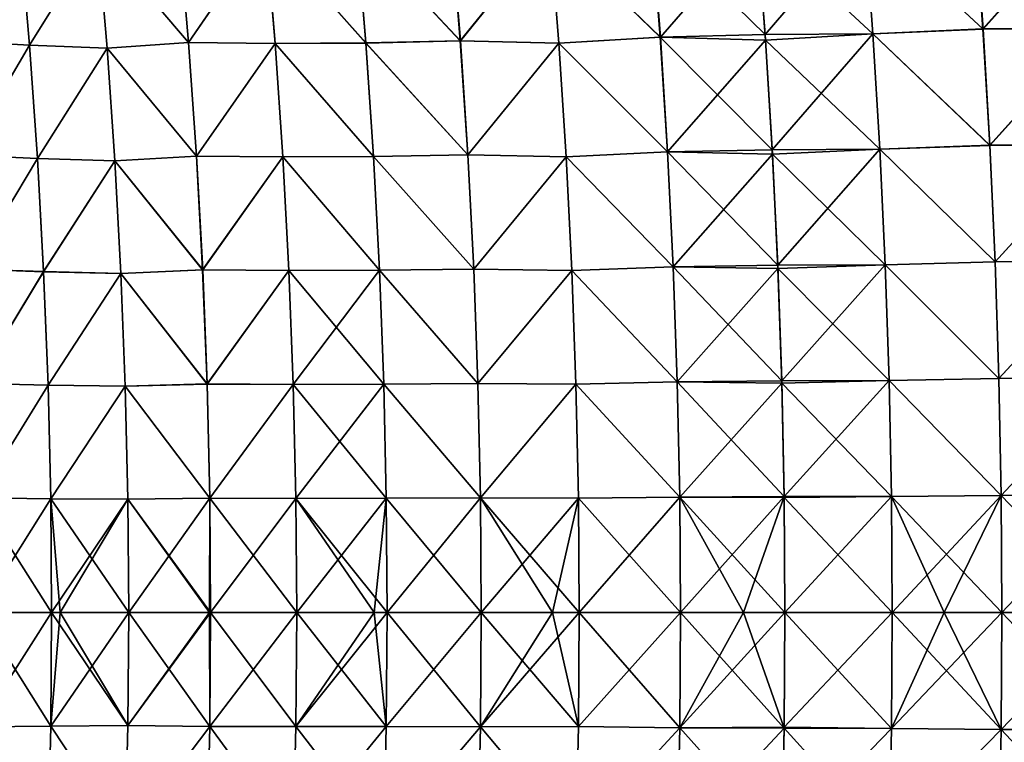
# Model space of a CAD drawing. Header units: metres. Extents: x -24 to 72, y -247 to 22.
# Tile 460 of 573: x 23.75 to 26.36, y -0.34 to 1.57. Entities that reach past the tile are written whole.
import ezdxf

# ---------------------------------------------------------------- set-up
doc = ezdxf.new("R2010")
doc.units = ezdxf.units.M
doc.layers.add('solid_509589_MEDIA_SW0001', color=7, linetype='CONTINUOUS')

msp = doc.modelspace()

# ---------------------------------------------------------------- linework, layer by layer
at = {"layer": 'solid_509589_MEDIA_SW0001'}
for points in [[(25.992126, 1.836293, 105.942734), (26.306274, 1.544937, 105.842987), (26.284081, 1.852245, 105.819725)], [(26.284437, 1.851657, 63.180195), (26.306536, 1.544459, 63.15696), (25.992405, 1.836382, 63.057228)], [(26.284081, 1.852245, 105.819725), (26.306274, 1.544937, 105.842987), (26.583117, 1.855219, 105.713364)], [(26.583519, 1.854283, 63.28653), (26.306536, 1.544459, 63.15696), (26.284437, 1.851657, 63.180195)], [(26.306274, 1.544937, 105.842987), (26.604555, 1.547401, 105.73716), (26.583117, 1.855219, 105.713364)], [(26.583519, 1.854283, 63.28653), (26.604849, 1.546631, 63.262772), (26.306536, 1.544459, 63.15696)], [(25.159254, 1.806566, 106.400108), (25.451605, 1.522931, 106.253265), (25.427887, 1.825879, 106.232384)], [(25.428116, 1.826027, 62.767563), (25.451775, 1.523069, 62.746696), (25.15947, 1.806594, 62.599815)], [(25.427887, 1.825879, 106.232384), (25.729158, 1.530181, 106.101578), (25.705891, 1.834557, 106.079857)], [(25.427887, 1.825879, 106.232384), (25.451605, 1.522931, 106.253265), (25.729158, 1.530181, 106.101578)], [(25.707624, 1.816848, 62.91872), (25.451775, 1.523069, 62.746696), (25.428116, 1.826027, 62.767563)], [(25.705891, 1.834557, 106.079857), (25.729158, 1.530181, 106.101578), (25.992126, 1.836293, 105.942734)], [(25.992405, 1.836382, 63.057228), (26.014914, 1.531713, 63.034893), (25.707624, 1.816848, 62.91872)], [(25.729158, 1.530181, 106.101578), (26.014709, 1.531625, 105.96508), (25.992126, 1.836293, 105.942734)], [(25.992126, 1.836293, 105.942734), (26.014709, 1.531625, 105.96508), (26.306274, 1.544937, 105.842987)], [(26.306536, 1.544459, 63.15696), (26.014914, 1.531713, 63.034893), (25.992405, 1.836382, 63.057228)], [(23.755047, 1.800778, 61.326763), (23.588207, 1.512213, 61.061089), (23.561901, 1.813334, 61.075039)], [(23.588146, 1.512144, 107.938766), (23.780806, 1.501735, 107.687775), (23.754946, 1.800738, 107.673065)], [(23.755047, 1.800778, 61.326763), (23.780882, 1.501782, 61.312096), (23.588207, 1.512213, 61.061089)], [(23.754946, 1.800738, 107.673065), (23.780806, 1.501735, 107.687775), (23.960815, 1.79137, 107.431679)], [(23.96093, 1.79143, 61.568169), (23.780882, 1.501782, 61.312096), (23.755047, 1.800778, 61.326763)], [(23.960815, 1.79137, 107.431679), (24.20229, 1.508974, 107.216438), (24.176626, 1.809301, 107.199806)], [(24.176758, 1.809399, 61.800056), (24.202389, 1.50907, 61.783459), (23.96093, 1.79143, 61.568169)], [(24.176626, 1.809301, 107.199806), (24.20229, 1.508974, 107.216438), (24.406305, 1.806123, 106.980911)], [(24.406458, 1.80619, 62.018967), (24.202389, 1.50907, 61.783459), (24.176758, 1.809399, 61.800056)], [(24.20229, 1.508974, 107.216438), (24.431543, 1.506355, 106.998337), (24.406305, 1.806123, 106.980911)], [(24.406458, 1.80619, 62.018967), (24.431656, 1.506426, 62.001575), (24.202389, 1.50907, 61.783459)], [(24.406305, 1.806123, 106.980911), (24.671682, 1.507626, 106.792366), (24.646812, 1.807609, 106.774094)], [(24.406305, 1.806123, 106.980911), (24.431543, 1.506355, 106.998337), (24.671682, 1.507626, 106.792366)], [(24.646986, 1.807651, 62.225803), (24.67181, 1.507675, 62.207558), (24.406458, 1.80619, 62.018967)], [(24.67181, 1.507675, 62.207558), (24.431656, 1.506426, 62.001575), (24.406458, 1.80619, 62.018967)], [(24.646812, 1.807609, 106.774094), (24.922035, 1.513035, 106.599052), (24.897469, 1.814059, 106.579865)], [(24.646812, 1.807609, 106.774094), (24.671682, 1.507626, 106.792366), (24.922035, 1.513035, 106.599052)], [(24.897667, 1.814071, 62.42004), (24.922182, 1.51306, 62.400879), (24.646986, 1.807651, 62.225803)], [(24.922182, 1.51306, 62.400879), (24.67181, 1.507675, 62.207558), (24.646986, 1.807651, 62.225803)], [(24.897469, 1.814059, 106.579865), (24.922035, 1.513035, 106.599052), (25.159254, 1.806566, 106.400108)], [(25.15947, 1.806594, 62.599815), (24.922182, 1.51306, 62.400879), (24.897667, 1.814071, 62.42004)], [(24.922035, 1.513035, 106.599052), (25.183071, 1.506792, 106.419868), (25.159254, 1.806566, 106.400108)], [(25.15947, 1.806594, 62.599815), (25.183229, 1.506829, 62.580078), (24.922182, 1.51306, 62.400879)], [(25.159254, 1.806566, 106.400108), (25.183071, 1.506792, 106.419868), (25.451605, 1.522931, 106.253265)], [(25.451775, 1.523069, 62.746696), (25.183229, 1.506829, 62.580078), (25.15947, 1.806594, 62.599815)], [(25.707624, 1.816848, 62.91872), (25.73037, 1.515402, 62.89743), (25.451775, 1.523069, 62.746696)], [(26.014914, 1.531713, 63.034893), (25.73037, 1.515402, 62.89743), (25.707624, 1.816848, 62.91872)], [(23.780806, 1.501735, 107.687775), (23.986225, 1.49396, 107.447121), (23.960815, 1.79137, 107.431679)], [(23.96093, 1.79143, 61.568169), (23.986311, 1.494024, 61.552769), (23.780882, 1.501782, 61.312096)], [(23.960815, 1.79137, 107.431679), (23.986225, 1.49396, 107.447121), (24.20229, 1.508974, 107.216438)], [(24.202389, 1.50907, 61.783459), (23.986311, 1.494024, 61.552769), (23.96093, 1.79143, 61.568169)], [(26.014709, 1.531625, 105.96508), (26.324362, 1.236936, 105.862053), (26.306274, 1.544937, 105.842987)], [(26.306536, 1.544459, 63.15696), (26.324537, 1.236563, 63.137913), (26.014914, 1.531713, 63.034893)], [(26.306274, 1.544937, 105.842987), (26.324362, 1.236936, 105.862053), (26.604555, 1.547401, 105.73716)], [(26.604849, 1.546631, 63.262772), (26.324537, 1.236563, 63.137913), (26.306536, 1.544459, 63.15696)], [(26.324362, 1.236936, 105.862053), (26.622019, 1.238894, 105.75666), (26.604555, 1.547401, 105.73716)], [(26.604849, 1.546631, 63.262772), (26.622215, 1.238287, 63.243294), (26.324537, 1.236563, 63.137913)], [(24.671682, 1.507626, 106.792366), (24.942097, 1.211371, 106.614769), (24.922035, 1.513035, 106.599052)], [(24.922182, 1.51306, 62.400879), (24.942196, 1.211401, 62.385181), (24.67181, 1.507675, 62.207558)], [(24.922035, 1.513035, 106.599052), (24.942097, 1.211371, 106.614769), (25.183071, 1.506792, 106.419868)], [(25.183229, 1.506829, 62.580078), (24.942196, 1.211401, 62.385181), (24.922182, 1.51306, 62.400879)], [(25.183071, 1.506792, 106.419868), (25.470959, 1.219315, 106.270378), (25.451605, 1.522931, 106.253265)], [(25.451775, 1.523069, 62.746696), (25.471075, 1.219437, 62.729599), (25.183229, 1.506829, 62.580078)], [(25.451605, 1.522931, 106.253265), (25.748137, 1.225126, 106.119377), (25.729158, 1.530181, 106.101578)], [(25.451605, 1.522931, 106.253265), (25.470959, 1.219315, 106.270378), (25.748137, 1.225126, 106.119377)], [(25.73037, 1.515402, 62.89743), (25.471075, 1.219437, 62.729599), (25.451775, 1.523069, 62.746696)], [(25.73037, 1.515402, 62.89743), (25.748919, 1.213289, 62.879986), (25.471075, 1.219437, 62.729599)], [(25.729158, 1.530181, 106.101578), (25.748137, 1.225126, 106.119377), (26.014709, 1.531625, 105.96508)], [(26.014914, 1.531713, 63.034893), (26.03326, 1.226357, 63.016586), (25.73037, 1.515402, 62.89743)], [(26.03326, 1.226357, 63.016586), (25.748919, 1.213289, 62.879986), (25.73037, 1.515402, 62.89743)], [(25.748137, 1.225126, 106.119377), (26.033119, 1.226277, 105.983398), (26.014709, 1.531625, 105.96508)], [(26.014709, 1.531625, 105.96508), (26.033119, 1.226277, 105.983398), (26.324362, 1.236936, 105.862053)], [(26.324537, 1.236563, 63.137913), (26.03326, 1.226357, 63.016586), (26.014914, 1.531713, 63.034893)], [(23.588146, 1.512144, 107.938766), (23.60968, 1.210502, 107.950211), (23.780806, 1.501735, 107.687775)], [(23.780882, 1.501782, 61.312096), (23.609722, 1.210567, 61.04969), (23.588207, 1.512213, 61.061089)], [(23.60968, 1.210502, 107.950211), (23.801952, 1.202197, 107.699806), (23.780806, 1.501735, 107.687775)], [(23.780882, 1.501782, 61.312096), (23.802004, 1.202245, 61.30011), (23.609722, 1.210567, 61.04969)], [(23.780806, 1.501735, 107.687775), (23.801952, 1.202197, 107.699806), (23.986225, 1.49396, 107.447121)], [(23.986311, 1.494024, 61.552769), (23.802004, 1.202245, 61.30011), (23.780882, 1.501782, 61.312096)], [(23.801952, 1.202197, 107.699806), (24.007, 1.195998, 107.459747), (23.986225, 1.49396, 107.447121)], [(23.986311, 1.494024, 61.552769), (24.007057, 1.19606, 61.540176), (23.802004, 1.202245, 61.30011)], [(23.986225, 1.49396, 107.447121), (24.223267, 1.208059, 107.230057), (24.20229, 1.508974, 107.216438)], [(23.986225, 1.49396, 107.447121), (24.007, 1.195998, 107.459747), (24.223267, 1.208059, 107.230057)], [(24.202389, 1.50907, 61.783459), (24.223333, 1.208147, 61.769878), (23.986311, 1.494024, 61.552769)], [(24.223333, 1.208147, 61.769878), (24.007057, 1.19606, 61.540176), (23.986311, 1.494024, 61.552769)], [(24.20229, 1.508974, 107.216438), (24.223267, 1.208059, 107.230057), (24.431543, 1.506355, 106.998337)], [(24.431656, 1.506426, 62.001575), (24.223333, 1.208147, 61.769878), (24.202389, 1.50907, 61.783459)], [(24.223267, 1.208059, 107.230057), (24.452166, 1.205984, 107.012604), (24.431543, 1.506355, 106.998337)], [(24.431656, 1.506426, 62.001575), (24.452242, 1.206051, 61.987339), (24.223333, 1.208147, 61.769878)], [(24.431543, 1.506355, 106.998337), (24.691996, 1.207021, 106.807327), (24.671682, 1.507626, 106.792366)], [(24.431543, 1.506355, 106.998337), (24.452166, 1.205984, 107.012604), (24.691996, 1.207021, 106.807327)], [(24.67181, 1.507675, 62.207558), (24.692083, 1.207071, 62.192619), (24.431656, 1.506426, 62.001575)], [(24.692083, 1.207071, 62.192619), (24.452242, 1.206051, 61.987339), (24.431656, 1.506426, 62.001575)], [(24.671682, 1.507626, 106.792366), (24.691996, 1.207021, 106.807327), (24.942097, 1.211371, 106.614769)], [(24.942196, 1.211401, 62.385181), (24.692083, 1.207071, 62.192619), (24.67181, 1.507675, 62.207558)], [(24.942097, 1.211371, 106.614769), (25.202515, 1.206375, 106.436058), (25.183071, 1.506792, 106.419868)], [(25.183229, 1.506829, 62.580078), (25.202621, 1.206415, 62.563904), (24.942196, 1.211401, 62.385181)], [(25.183071, 1.506792, 106.419868), (25.202515, 1.206375, 106.436058), (25.470959, 1.219315, 106.270378)], [(25.471075, 1.219437, 62.729599), (25.202621, 1.206415, 62.563904), (25.183229, 1.506829, 62.580078)], [(25.748137, 1.225126, 106.119377), (25.762852, 0.919481, 106.133247), (26.033119, 1.226277, 105.983398)], [(26.03326, 1.226357, 63.016586), (26.04747, 0.920404, 63.002327), (25.748919, 1.213289, 62.879986)], [(25.762852, 0.919481, 106.133247), (26.047388, 0.920339, 105.997665), (26.033119, 1.226277, 105.983398)], [(26.033119, 1.226277, 105.983398), (26.338371, 0.928338, 105.876907), (26.324362, 1.236936, 105.862053)], [(26.033119, 1.226277, 105.983398), (26.047388, 0.920339, 105.997665), (26.338371, 0.928338, 105.876907)], [(26.324537, 1.236563, 63.137913), (26.338474, 0.928062, 63.123074), (26.03326, 1.226357, 63.016586)], [(26.338474, 0.928062, 63.123074), (26.04747, 0.920404, 63.002327), (26.03326, 1.226357, 63.016586)], [(26.324362, 1.236936, 105.862053), (26.338371, 0.928338, 105.876907), (26.622019, 1.238894, 105.75666)], [(26.622215, 1.238287, 63.243294), (26.338474, 0.928062, 63.123074), (26.324537, 1.236563, 63.137913)], [(26.338371, 0.928338, 105.876907), (26.635538, 0.929795, 105.771858), (26.622019, 1.238894, 105.75666)], [(26.622215, 1.238287, 63.243294), (26.635654, 0.929343, 63.228119), (26.338474, 0.928062, 63.123074)], [(23.60968, 1.210502, 107.950211), (23.626423, 0.908399, 107.959099), (23.801952, 1.202197, 107.699806)], [(23.802004, 1.202245, 61.30011), (23.626448, 0.908452, 61.040844), (23.609722, 1.210567, 61.04969)], [(23.626423, 0.908399, 107.959099), (23.81839, 0.902185, 107.709152), (23.801952, 1.202197, 107.699806)], [(23.802004, 1.202245, 61.30011), (23.81842, 0.902224, 61.290798), (23.626448, 0.908452, 61.040844)], [(23.801952, 1.202197, 107.699806), (23.81839, 0.902185, 107.709152), (24.007, 1.195998, 107.459747)], [(24.007057, 1.19606, 61.540176), (23.81842, 0.902224, 61.290798), (23.802004, 1.202245, 61.30011)], [(24.007, 1.195998, 107.459747), (24.239563, 0.906625, 107.240639), (24.223267, 1.208059, 107.230057)], [(24.223333, 1.208147, 61.769878), (24.239603, 0.906695, 61.759319), (24.007057, 1.19606, 61.540176)], [(24.223267, 1.208059, 107.230057), (24.239563, 0.906625, 107.240639), (24.452166, 1.205984, 107.012604)], [(24.452242, 1.206051, 61.987339), (24.239603, 0.906695, 61.759319), (24.223333, 1.208147, 61.769878)], [(24.239563, 0.906625, 107.240639), (24.468182, 0.90508, 107.023705), (24.452166, 1.205984, 107.012604)], [(24.452242, 1.206051, 61.987339), (24.468227, 0.905135, 61.976261), (24.239603, 0.906695, 61.759319)], [(24.452166, 1.205984, 107.012604), (24.707769, 0.90587, 106.818977), (24.691996, 1.207021, 106.807327)], [(24.452166, 1.205984, 107.012604), (24.468182, 0.90508, 107.023705), (24.707769, 0.90587, 106.818977)], [(24.692083, 1.207071, 62.192619), (24.707823, 0.905912, 62.180992), (24.452242, 1.206051, 61.987339)], [(24.707823, 0.905912, 62.180992), (24.468227, 0.905135, 61.976261), (24.452242, 1.206051, 61.987339)], [(24.691996, 1.207021, 106.807327), (24.957666, 0.909145, 106.627007), (24.942097, 1.211371, 106.614769)], [(24.691996, 1.207021, 106.807327), (24.707769, 0.90587, 106.818977), (24.957666, 0.909145, 106.627007)], [(24.942196, 1.211401, 62.385181), (24.957726, 0.909172, 62.372963), (24.692083, 1.207071, 62.192619)], [(24.957726, 0.909172, 62.372963), (24.707823, 0.905912, 62.180992), (24.692083, 1.207071, 62.192619)], [(24.942097, 1.211371, 106.614769), (24.957666, 0.909145, 106.627007), (25.202515, 1.206375, 106.436058)], [(25.202621, 1.206415, 62.563904), (24.957726, 0.909172, 62.372963), (24.942196, 1.211401, 62.385181)], [(24.957666, 0.909145, 106.627007), (25.2176, 0.905396, 106.448662), (25.202515, 1.206375, 106.436058)], [(25.202621, 1.206415, 62.563904), (25.217665, 0.90543, 62.551311), (24.957726, 0.909172, 62.372963)], [(25.202515, 1.206375, 106.436058), (25.48597, 0.915119, 106.283699), (25.470959, 1.219315, 106.270378)], [(25.202515, 1.206375, 106.436058), (25.2176, 0.905396, 106.448662), (25.48597, 0.915119, 106.283699)], [(25.471075, 1.219437, 62.729599), (25.48604, 0.915214, 62.716282), (25.202621, 1.206415, 62.563904)], [(25.48604, 0.915214, 62.716282), (25.217665, 0.90543, 62.551311), (25.202621, 1.206415, 62.563904)], [(25.470959, 1.219315, 106.270378), (25.762852, 0.919481, 106.133247), (25.748137, 1.225126, 106.119377)], [(25.470959, 1.219315, 106.270378), (25.48597, 0.915119, 106.283699), (25.762852, 0.919481, 106.133247)], [(25.748919, 1.213289, 62.879986), (25.48604, 0.915214, 62.716282), (25.471075, 1.219437, 62.729599)], [(25.748919, 1.213289, 62.879986), (25.763292, 0.910592, 62.866394), (25.48604, 0.915214, 62.716282)], [(26.04747, 0.920404, 63.002327), (25.763292, 0.910592, 62.866394), (25.748919, 1.213289, 62.879986)], [(23.81839, 0.902185, 107.709152), (24.023144, 0.897548, 107.469566), (24.007, 1.195998, 107.459747)], [(24.007057, 1.19606, 61.540176), (24.023178, 0.897598, 61.530388), (23.81842, 0.902224, 61.290798)], [(24.007, 1.195998, 107.459747), (24.023144, 0.897548, 107.469566), (24.239563, 0.906625, 107.240639)], [(24.239603, 0.906695, 61.759319), (24.023178, 0.897598, 61.530388), (24.007057, 1.19606, 61.540176)], [(25.2176, 0.905396, 106.448662), (25.496662, 0.610432, 106.293228), (25.48597, 0.915119, 106.283699)], [(25.48604, 0.915214, 62.716282), (25.496695, 0.61049, 62.706764), (25.217665, 0.90543, 62.551311)], [(25.48597, 0.915119, 106.283699), (25.773327, 0.613341, 106.143166), (25.762852, 0.919481, 106.133247)], [(25.48597, 0.915119, 106.283699), (25.496662, 0.610432, 106.293228), (25.773327, 0.613341, 106.143166)], [(25.763292, 0.910592, 62.866394), (25.496695, 0.61049, 62.706764), (25.48604, 0.915214, 62.716282)], [(25.762852, 0.919481, 106.133247), (25.773327, 0.613341, 106.143166), (26.047388, 0.920339, 105.997665)], [(26.04747, 0.920404, 63.002327), (26.057581, 0.613947, 62.992126), (25.763292, 0.910592, 62.866394)], [(25.773327, 0.613341, 106.143166), (26.057541, 0.613908, 106.007866), (26.047388, 0.920339, 105.997665)], [(26.047388, 0.920339, 105.997665), (26.348335, 0.619241, 105.887527), (26.338371, 0.928338, 105.876907)], [(26.047388, 0.920339, 105.997665), (26.057541, 0.613908, 106.007866), (26.348335, 0.619241, 105.887527)], [(26.338474, 0.928062, 63.123074), (26.348385, 0.619053, 63.112461), (26.04747, 0.920404, 63.002327)], [(26.348385, 0.619053, 63.112461), (26.057581, 0.613947, 62.992126), (26.04747, 0.920404, 63.002327)], [(26.338371, 0.928338, 105.876907), (26.348335, 0.619241, 105.887527), (26.635538, 0.929795, 105.771858)], [(26.635654, 0.929343, 63.228119), (26.348385, 0.619053, 63.112461), (26.338474, 0.928062, 63.123074)], [(26.348335, 0.619241, 105.887527), (26.645149, 0.620205, 105.782722), (26.635538, 0.929795, 105.771858)], [(26.635654, 0.929343, 63.228119), (26.645203, 0.6199, 63.217266), (26.348385, 0.619053, 63.112461)], [(23.626423, 0.908399, 107.959099), (23.638378, 0.605899, 107.965431), (23.81839, 0.902185, 107.709152)], [(23.81842, 0.902224, 61.290798), (23.63839, 0.605928, 61.034538), (23.626448, 0.908452, 61.040844)], [(23.638378, 0.605899, 107.965431), (23.830126, 0.601763, 107.71582), (23.81839, 0.902185, 107.709152)], [(23.81842, 0.902224, 61.290798), (23.830139, 0.601783, 61.284157), (23.63839, 0.605928, 61.034538)], [(23.81839, 0.902185, 107.709152), (23.830126, 0.601763, 107.71582), (24.023144, 0.897548, 107.469566)], [(24.023178, 0.897598, 61.530388), (23.830139, 0.601783, 61.284157), (23.81842, 0.902224, 61.290798)], [(23.830126, 0.601763, 107.71582), (24.034666, 0.598679, 107.476578), (24.023144, 0.897548, 107.469566)], [(24.023178, 0.897598, 61.530388), (24.034681, 0.598706, 61.523403), (23.830139, 0.601783, 61.284157)], [(24.023144, 0.897548, 107.469566), (24.25119, 0.604747, 107.248199), (24.239563, 0.906625, 107.240639)], [(24.023144, 0.897548, 107.469566), (24.034666, 0.598679, 107.476578), (24.25119, 0.604747, 107.248199)], [(24.239603, 0.906695, 61.759319), (24.251209, 0.604787, 61.751781), (24.023178, 0.897598, 61.530388)], [(24.251209, 0.604787, 61.751781), (24.034681, 0.598706, 61.523403), (24.023178, 0.897598, 61.530388)], [(24.239563, 0.906625, 107.240639), (24.25119, 0.604747, 107.248199), (24.468182, 0.90508, 107.023705)], [(24.468227, 0.905135, 61.976261), (24.251209, 0.604787, 61.751781), (24.239603, 0.906695, 61.759319)], [(24.25119, 0.604747, 107.248199), (24.479607, 0.603723, 107.031631), (24.468182, 0.90508, 107.023705)], [(24.468227, 0.905135, 61.976261), (24.479628, 0.603752, 61.968353), (24.251209, 0.604787, 61.751781)], [(24.468182, 0.90508, 107.023705), (24.479607, 0.603723, 107.031631), (24.707769, 0.90587, 106.818977)], [(24.707823, 0.905912, 62.180992), (24.719042, 0.604276, 62.172688), (24.468227, 0.905135, 61.976261)], [(24.719042, 0.604276, 62.172688), (24.479628, 0.603752, 61.968353), (24.468227, 0.905135, 61.976261)], [(24.479607, 0.603723, 107.031631), (24.719019, 0.604255, 106.827293), (24.707769, 0.90587, 106.818977)], [(24.707769, 0.90587, 106.818977), (24.968767, 0.606444, 106.63575), (24.957666, 0.909145, 106.627007)], [(24.707769, 0.90587, 106.818977), (24.719019, 0.604255, 106.827293), (24.968767, 0.606444, 106.63575)], [(24.957726, 0.909172, 62.372963), (24.968794, 0.606456, 62.364235), (24.707823, 0.905912, 62.180992)], [(24.968794, 0.606456, 62.364235), (24.719042, 0.604276, 62.172688), (24.707823, 0.905912, 62.180992)], [(24.957666, 0.909145, 106.627007), (24.968767, 0.606444, 106.63575), (25.2176, 0.905396, 106.448662)], [(25.217665, 0.90543, 62.551311), (24.968794, 0.606456, 62.364235), (24.957726, 0.909172, 62.372963)], [(24.968767, 0.606444, 106.63575), (25.22835, 0.603942, 106.45768), (25.2176, 0.905396, 106.448662)], [(25.217665, 0.90543, 62.551311), (25.22838, 0.603959, 62.542313), (24.968794, 0.606456, 62.364235)], [(25.2176, 0.905396, 106.448662), (25.22835, 0.603942, 106.45768), (25.496662, 0.610432, 106.293228)], [(25.496695, 0.61049, 62.706764), (25.22838, 0.603959, 62.542313), (25.217665, 0.90543, 62.551311)], [(25.763292, 0.910592, 62.866394), (25.773525, 0.607401, 62.856678), (25.496695, 0.61049, 62.706764)], [(26.057581, 0.613947, 62.992126), (25.773525, 0.607401, 62.856678), (25.763292, 0.910592, 62.866394)], [(23.638378, 0.605899, 107.965431), (23.645548, 0.303076, 107.969223), (23.830126, 0.601763, 107.71582)], [(23.830139, 0.601783, 61.284157), (23.645552, 0.303076, 61.030769), (23.63839, 0.605928, 61.034538)], [(23.645548, 0.303076, 107.969223), (23.837162, 0.301011, 107.71981), (23.830126, 0.601763, 107.71582)], [(23.830139, 0.601783, 61.284157), (23.837166, 0.301006, 61.280182), (23.645552, 0.303076, 61.030769)], [(23.830126, 0.601763, 107.71582), (23.837162, 0.301011, 107.71981), (24.034666, 0.598679, 107.476578)], [(24.034681, 0.598706, 61.523403), (23.837166, 0.301006, 61.280182), (23.830139, 0.601783, 61.284157)], [(24.034666, 0.598679, 107.476578), (24.25816, 0.302512, 107.252731), (24.25119, 0.604747, 107.248199)], [(24.251209, 0.604787, 61.751781), (24.258165, 0.302516, 61.747265), (24.034681, 0.598706, 61.523403)], [(24.25119, 0.604747, 107.248199), (24.25816, 0.302512, 107.252731), (24.479607, 0.603723, 107.031631)], [(24.479628, 0.603752, 61.968353), (24.258165, 0.302516, 61.747265), (24.251209, 0.604787, 61.751781)], [(24.25816, 0.302512, 107.252731), (24.486452, 0.302001, 107.036385), (24.479607, 0.603723, 107.031631)], [(24.479628, 0.603752, 61.968353), (24.486458, 0.302001, 61.963612), (24.258165, 0.302516, 61.747265)], [(24.479607, 0.603723, 107.031631), (24.486452, 0.302001, 107.036385), (24.719019, 0.604255, 106.827293)], [(24.719042, 0.604276, 62.172688), (24.725761, 0.302265, 62.167706), (24.479628, 0.603752, 61.968353)], [(24.725761, 0.302265, 62.167706), (24.486458, 0.302001, 61.963612), (24.479628, 0.603752, 61.968353)], [(24.486452, 0.302001, 107.036385), (24.725756, 0.302269, 106.832291), (24.719019, 0.604255, 106.827293)], [(24.719019, 0.604255, 106.827293), (24.975412, 0.303366, 106.640999), (24.968767, 0.606444, 106.63575)], [(24.719019, 0.604255, 106.827293), (24.725756, 0.302269, 106.832291), (24.975412, 0.303366, 106.640999)], [(24.968794, 0.606456, 62.364235), (24.97542, 0.303357, 62.358994), (24.719042, 0.604276, 62.172688)], [(24.97542, 0.303357, 62.358994), (24.725761, 0.302265, 62.167706), (24.719042, 0.604276, 62.172688)], [(24.968767, 0.606444, 106.63575), (24.975412, 0.303366, 106.640999), (25.22835, 0.603942, 106.45768)], [(25.22838, 0.603959, 62.542313), (24.97542, 0.303357, 62.358994), (24.968794, 0.606456, 62.364235)], [(24.975412, 0.303366, 106.640999), (25.234785, 0.302113, 106.463089), (25.22835, 0.603942, 106.45768)], [(25.22838, 0.603959, 62.542313), (25.234793, 0.302107, 62.536911), (24.97542, 0.303357, 62.358994)], [(25.22835, 0.603942, 106.45768), (25.503059, 0.30536, 106.29895), (25.496662, 0.610432, 106.293228)], [(25.22835, 0.603942, 106.45768), (25.234785, 0.302113, 106.463089), (25.503059, 0.30536, 106.29895)], [(25.496695, 0.61049, 62.706764), (25.503069, 0.305375, 62.70105), (25.22838, 0.603959, 62.542313)], [(25.503069, 0.305375, 62.70105), (25.234793, 0.302107, 62.536911), (25.22838, 0.603959, 62.542313)], [(25.496662, 0.610432, 106.293228), (25.779593, 0.306814, 106.149117), (25.773327, 0.613341, 106.143166)], [(25.496662, 0.610432, 106.293228), (25.503059, 0.30536, 106.29895), (25.779593, 0.306814, 106.149117)], [(25.773525, 0.607401, 62.856678), (25.503069, 0.305375, 62.70105), (25.496695, 0.61049, 62.706764)], [(25.773525, 0.607401, 62.856678), (25.779642, 0.303827, 62.850842), (25.503069, 0.305375, 62.70105)], [(25.773327, 0.613341, 106.143166), (25.779593, 0.306814, 106.149117), (26.057541, 0.613908, 106.007866)], [(26.057581, 0.613947, 62.992126), (26.063622, 0.307102, 62.986004), (25.773525, 0.607401, 62.856678)], [(26.063622, 0.307102, 62.986004), (25.779642, 0.303827, 62.850842), (25.773525, 0.607401, 62.856678)], [(25.779593, 0.306814, 106.149117), (26.06361, 0.307094, 106.013992), (26.057541, 0.613908, 106.007866)], [(26.057541, 0.613908, 106.007866), (26.354288, 0.30976, 105.893906), (26.348335, 0.619241, 105.887527)], [(26.057541, 0.613908, 106.007866), (26.06361, 0.307094, 106.013992), (26.354288, 0.30976, 105.893906)], [(26.348385, 0.619053, 63.112461), (26.354301, 0.309654, 63.106091), (26.057581, 0.613947, 62.992126)], [(26.354301, 0.309654, 63.106091), (26.063622, 0.307102, 62.986004), (26.057581, 0.613947, 62.992126)], [(26.348335, 0.619241, 105.887527), (26.354288, 0.30976, 105.893906), (26.645149, 0.620205, 105.782722)], [(26.645203, 0.6199, 63.217266), (26.354301, 0.309654, 63.106091), (26.348385, 0.619053, 63.112461)], [(26.354288, 0.30976, 105.893906), (26.650887, 0.310237, 105.789246), (26.645149, 0.620205, 105.782722)], [(26.645203, 0.6199, 63.217266), (26.650902, 0.310074, 63.210751), (26.354301, 0.309654, 63.106091)], [(23.837162, 0.301011, 107.71981), (24.041573, 0.299472, 107.480774), (24.034666, 0.598679, 107.476578)], [(24.034681, 0.598706, 61.523403), (24.041578, 0.299469, 61.519218), (23.837166, 0.301006, 61.280182)], [(24.034666, 0.598679, 107.476578), (24.041573, 0.299472, 107.480774), (24.25816, 0.302512, 107.252731)], [(24.258165, 0.302516, 61.747265), (24.041578, 0.299469, 61.519218), (24.034681, 0.598706, 61.523403)], [(23.645548, 0.303076, 107.969223), (23.647936, 0.000013, 107.970482), (23.837162, 0.301011, 107.71981)], [(23.645552, 0.303076, 61.030769), (23.839504, -0.000016, 61.278862), (23.647936, -0.000016, 61.029514)], [(23.837166, 0.301006, 61.280182), (23.839504, -0.000016, 61.278862), (23.645552, 0.303076, 61.030769)], [(23.837162, 0.301011, 107.71981), (23.647936, 0.000013, 107.970482), (23.839504, 0.000013, 107.721138)], [(23.837162, 0.301011, 107.71981), (23.839504, 0.000013, 107.721138), (24.041573, 0.299472, 107.480774)], [(23.837166, 0.301006, 61.280182), (24.043873, -0.000016, 61.517826), (23.861937, -0.000016, 61.306358)], [(24.041578, 0.299469, 61.519218), (24.043873, -0.000016, 61.517826), (23.837166, 0.301006, 61.280182)], [(23.837166, 0.301006, 61.280182), (23.861937, -0.000016, 61.306358), (23.839504, -0.000016, 61.278862)], [(24.041573, 0.299472, 107.480774), (23.839504, 0.000013, 107.721138), (23.861937, 0.000013, 107.693642)], [(24.041573, 0.299472, 107.480774), (23.861937, 0.000013, 107.693642), (24.043873, 0.000014, 107.48217)], [(24.041573, 0.299472, 107.480774), (24.043873, 0.000014, 107.48217), (24.25816, 0.302512, 107.252731)], [(24.258165, 0.302516, 61.747265), (24.260479, -0.000016, 61.745758), (24.041578, 0.299469, 61.519218)], [(24.041578, 0.299469, 61.519218), (24.260479, -0.000016, 61.745758), (24.257359, -0.000016, 61.742641)], [(24.041578, 0.299469, 61.519218), (24.257359, -0.000016, 61.742641), (24.043873, -0.000016, 61.517826)], [(24.25816, 0.302512, 107.252731), (24.043873, 0.000014, 107.48217), (24.257359, 0.000014, 107.257362)], [(24.25816, 0.302512, 107.252731), (24.257359, 0.000014, 107.257362), (24.260479, 0.000014, 107.254242)], [(24.25816, 0.302512, 107.252731), (24.260479, 0.000014, 107.254242), (24.486452, 0.302001, 107.036385)], [(24.258165, 0.302516, 61.747265), (24.488729, -0.000016, 61.962029), (24.260479, -0.000016, 61.745758)], [(24.486458, 0.302001, 61.963612), (24.488729, -0.000016, 61.962029), (24.258165, 0.302516, 61.747265)], [(24.486452, 0.302001, 107.036385), (24.260479, 0.000014, 107.254242), (24.488729, 0.000014, 107.037971)], [(24.486452, 0.302001, 107.036385), (24.488729, 0.000014, 107.037971), (24.725756, 0.302269, 106.832291)], [(24.725761, 0.302265, 62.167706), (24.727997, -0.000016, 62.166046), (24.486458, 0.302001, 61.963612)], [(24.486458, 0.302001, 61.963612), (24.727997, -0.000016, 62.166046), (24.69364, -0.000016, 62.138062)], [(24.486458, 0.302001, 61.963612), (24.69364, -0.000016, 62.138062), (24.488729, -0.000016, 61.962029)], [(24.725756, 0.302269, 106.832291), (24.488729, 0.000014, 107.037971), (24.69364, 0.000013, 106.861938)], [(24.725756, 0.302269, 106.832291), (24.69364, 0.000013, 106.861938), (24.727997, 0.000013, 106.833954)], [(24.725756, 0.302269, 106.832291), (24.727997, 0.000013, 106.833954), (24.975412, 0.303366, 106.640999)], [(24.97542, 0.303357, 62.358994), (24.977623, -0.000016, 62.35725), (24.725761, 0.302265, 62.167706)], [(24.725761, 0.302265, 62.167706), (24.977623, -0.000016, 62.35725), (24.727997, -0.000016, 62.166046)], [(24.975412, 0.303366, 106.640999), (24.727997, 0.000013, 106.833954), (24.977623, 0.000013, 106.642754)], [(24.975412, 0.303366, 106.640999), (24.977623, 0.000013, 106.642754), (25.234785, 0.302113, 106.463089)], [(24.97542, 0.303357, 62.358994), (25.236923, -0.000015, 62.53511), (25.166578, -0.000015, 62.488819)], [(25.234793, 0.302107, 62.536911), (25.236923, -0.000015, 62.53511), (24.97542, 0.303357, 62.358994)], [(24.97542, 0.303357, 62.358994), (25.166578, -0.000015, 62.488819), (24.977623, -0.000016, 62.35725)], [(25.234785, 0.302113, 106.463089), (24.977623, 0.000013, 106.642754), (25.166578, 0.000013, 106.511185)], [(25.234785, 0.302113, 106.463089), (25.166578, 0.000013, 106.511185), (25.236923, 0.000013, 106.46489)], [(25.234785, 0.302113, 106.463089), (25.236923, 0.000013, 106.46489), (25.503059, 0.30536, 106.29895)], [(25.503069, 0.305375, 62.70105), (25.505186, -0.000014, 62.699142), (25.234793, 0.302107, 62.536911)], [(25.234793, 0.302107, 62.536911), (25.505186, -0.000014, 62.699142), (25.236923, -0.000015, 62.53511)], [(25.503059, 0.30536, 106.29895), (25.236923, 0.000013, 106.46489), (25.505186, 0.000012, 106.300858)], [(25.503059, 0.30536, 106.29895), (25.505186, 0.000012, 106.300858), (25.779593, 0.306814, 106.149117)], [(25.503069, 0.305375, 62.70105), (25.781673, -0.000014, 62.848896), (25.671619, -0.000014, 62.791527)], [(25.779642, 0.303827, 62.850842), (25.781673, -0.000014, 62.848896), (25.503069, 0.305375, 62.70105)], [(25.503069, 0.305375, 62.70105), (25.671619, -0.000014, 62.791527), (25.505186, -0.000014, 62.699142)], [(25.779593, 0.306814, 106.149117), (25.505186, 0.000012, 106.300858), (25.671619, 0.000012, 106.208473)], [(25.779593, 0.306814, 106.149117), (25.671619, 0.000012, 106.208473), (25.781673, 0.000011, 106.1511)], [(25.779593, 0.306814, 106.149117), (25.781673, 0.000011, 106.1511), (26.06361, 0.307094, 106.013992)], [(26.063622, 0.307102, 62.986004), (26.065626, -0.000013, 62.983959), (25.779642, 0.303827, 62.850842)], [(25.779642, 0.303827, 62.850842), (26.065626, -0.000013, 62.983959), (25.781673, -0.000014, 62.848896)], [(26.06361, 0.307094, 106.013992), (25.781673, 0.000011, 106.1511), (26.065626, 0.00001, 106.016037)], [(26.06361, 0.307094, 106.013992), (26.065626, 0.00001, 106.016037), (26.354288, 0.30976, 105.893906)], [(26.354301, 0.309654, 63.106091), (26.356266, -0.000011, 63.103962), (26.063622, 0.307102, 62.986004)], [(26.063622, 0.307102, 62.986004), (26.356266, -0.000011, 63.103962), (26.203899, -0.000012, 63.043278)], [(26.063622, 0.307102, 62.986004), (26.203899, -0.000012, 63.043278), (26.065626, -0.000013, 62.983959)], [(26.354288, 0.30976, 105.893906), (26.065626, 0.00001, 106.016037), (26.203899, 0.00001, 105.956726)], [(26.354288, 0.30976, 105.893906), (26.203899, 0.00001, 105.956726), (26.356266, 0.00001, 105.896034)], [(26.354288, 0.30976, 105.893906), (26.356266, 0.00001, 105.896034), (26.650887, 0.310237, 105.789246)], [(26.650902, 0.310074, 63.210751), (26.652792, -0.00001, 63.208576), (26.354301, 0.309654, 63.106091)], [(26.354301, 0.309654, 63.106091), (26.652792, -0.00001, 63.208576), (26.356266, -0.000011, 63.103962)], [(26.650887, 0.310237, 105.789246), (26.356266, 0.00001, 105.896034), (26.652792, 0.000009, 105.791428)], [(23.839504, 0.000013, 107.721138), (23.647936, 0.000013, 107.970482), (23.645552, -0.303078, 107.969231)], [(23.837166, -0.301008, 107.719818), (23.839504, 0.000013, 107.721138), (23.645552, -0.303078, 107.969231)], [(24.043873, 0.000014, 107.48217), (23.861937, 0.000013, 107.693642), (23.837166, -0.301008, 107.719818)], [(24.041578, -0.299472, 107.480782), (24.043873, 0.000014, 107.48217), (23.837166, -0.301008, 107.719818)], [(23.861937, 0.000013, 107.693642), (23.839504, 0.000013, 107.721138), (23.837166, -0.301008, 107.719818)], [(24.257359, 0.000014, 107.257362), (24.043873, 0.000014, 107.48217), (24.041578, -0.299472, 107.480782)], [(24.260479, 0.000014, 107.254242), (24.257359, 0.000014, 107.257362), (24.041578, -0.299472, 107.480782)], [(24.258165, -0.302518, 107.252739), (24.260479, 0.000014, 107.254242), (24.041578, -0.299472, 107.480782)], [(24.488729, 0.000014, 107.037971), (24.260479, 0.000014, 107.254242), (24.258165, -0.302518, 107.252739)], [(24.486458, -0.302003, 107.036392), (24.488729, 0.000014, 107.037971), (24.258165, -0.302518, 107.252739)], [(24.69364, 0.000013, 106.861938), (24.488729, 0.000014, 107.037971), (24.486458, -0.302003, 107.036392)], [(24.727997, 0.000013, 106.833954), (24.69364, 0.000013, 106.861938), (24.486458, -0.302003, 107.036392)], [(24.725761, -0.302266, 106.832291), (24.727997, 0.000013, 106.833954), (24.486458, -0.302003, 107.036392)], [(24.977623, 0.000013, 106.642754), (24.727997, 0.000013, 106.833954), (24.725761, -0.302266, 106.832291)], [(24.97542, -0.303358, 106.641006), (24.977623, 0.000013, 106.642754), (24.725761, -0.302266, 106.832291)], [(25.166578, 0.000013, 106.511185), (24.977623, 0.000013, 106.642754), (24.97542, -0.303358, 106.641006)], [(25.236923, 0.000013, 106.46489), (25.166578, 0.000013, 106.511185), (24.97542, -0.303358, 106.641006)], [(25.234793, -0.302108, 106.463089), (25.236923, 0.000013, 106.46489), (24.97542, -0.303358, 106.641006)], [(25.505186, 0.000012, 106.300858), (25.236923, 0.000013, 106.46489), (25.234793, -0.302108, 106.463089)], [(25.503069, -0.305377, 106.29895), (25.505186, 0.000012, 106.300858), (25.234793, -0.302108, 106.463089)], [(25.671619, 0.000012, 106.208473), (25.505186, 0.000012, 106.300858), (25.503069, -0.305377, 106.29895)], [(25.781673, 0.000011, 106.1511), (25.671619, 0.000012, 106.208473), (25.503069, -0.305377, 106.29895)], [(25.779642, -0.303828, 106.149155), (25.781673, 0.000011, 106.1511), (25.503069, -0.305377, 106.29895)], [(26.065626, 0.00001, 106.016037), (25.781673, 0.000011, 106.1511), (25.779642, -0.303828, 106.149155)], [(26.063622, -0.307103, 106.014), (26.065626, 0.00001, 106.016037), (25.779642, -0.303828, 106.149155)], [(26.203899, 0.00001, 105.956726), (26.065626, 0.00001, 106.016037), (26.063622, -0.307103, 106.014)], [(26.356266, 0.00001, 105.896034), (26.203899, 0.00001, 105.956726), (26.063622, -0.307103, 106.014)], [(26.354301, -0.309654, 105.893913), (26.356266, 0.00001, 105.896034), (26.063622, -0.307103, 106.014)], [(26.652792, 0.000009, 105.791428), (26.356266, 0.00001, 105.896034), (26.354301, -0.309654, 105.893913)], [(26.650902, -0.310073, 105.789253), (26.652792, 0.000009, 105.791428), (26.354301, -0.309654, 105.893913)], [(23.645548, -0.303087, 61.030777), (23.647936, -0.000016, 61.029514), (23.837162, -0.301023, 61.28019)], [(23.647936, -0.000016, 61.029514), (23.839504, -0.000016, 61.278862), (23.837162, -0.301023, 61.28019)], [(23.837162, -0.301023, 61.28019), (23.839504, -0.000016, 61.278862), (24.041573, -0.299484, 61.519226)], [(23.839504, -0.000016, 61.278862), (23.861937, -0.000016, 61.306358), (24.041573, -0.299484, 61.519226)], [(23.861937, -0.000016, 61.306358), (24.043873, -0.000016, 61.517826), (24.041573, -0.299484, 61.519226)], [(24.041573, -0.299484, 61.519226), (24.043873, -0.000016, 61.517826), (24.25816, -0.302523, 61.747269)], [(24.043873, -0.000016, 61.517826), (24.257359, -0.000016, 61.742641), (24.25816, -0.302523, 61.747269)], [(24.257359, -0.000016, 61.742641), (24.260479, -0.000016, 61.745758), (24.25816, -0.302523, 61.747269)], [(24.25816, -0.302523, 61.747269), (24.260479, -0.000016, 61.745758), (24.486452, -0.302012, 61.963615)], [(24.260479, -0.000016, 61.745758), (24.488729, -0.000016, 61.962029), (24.486452, -0.302012, 61.963615)], [(24.486452, -0.302012, 61.963615), (24.488729, -0.000016, 61.962029), (24.725756, -0.30228, 62.167709)], [(24.488729, -0.000016, 61.962029), (24.69364, -0.000016, 62.138062), (24.725756, -0.30228, 62.167709)], [(24.69364, -0.000016, 62.138062), (24.727997, -0.000016, 62.166046), (24.725756, -0.30228, 62.167709)], [(24.725756, -0.30228, 62.167709), (24.727997, -0.000016, 62.166046), (24.975414, -0.303377, 62.358997)], [(24.727997, -0.000016, 62.166046), (24.977623, -0.000016, 62.35725), (24.975414, -0.303377, 62.358997)], [(24.975414, -0.303377, 62.358997), (24.977623, -0.000016, 62.35725), (25.234785, -0.302123, 62.536915)], [(24.977623, -0.000016, 62.35725), (25.166578, -0.000015, 62.488819), (25.234785, -0.302123, 62.536915)], [(25.166578, -0.000015, 62.488819), (25.236923, -0.000015, 62.53511), (25.234785, -0.302123, 62.536915)], [(25.234785, -0.302123, 62.536915), (25.236923, -0.000015, 62.53511), (25.503061, -0.305369, 62.70105)], [(25.236923, -0.000015, 62.53511), (25.505186, -0.000014, 62.699142), (25.503061, -0.305369, 62.70105)], [(25.503061, -0.305369, 62.70105), (25.505186, -0.000014, 62.699142), (25.779593, -0.306823, 62.850883)], [(25.505186, -0.000014, 62.699142), (25.671619, -0.000014, 62.791527), (25.779593, -0.306823, 62.850883)], [(25.671619, -0.000014, 62.791527), (25.781673, -0.000014, 62.848896), (25.779593, -0.306823, 62.850883)], [(25.779593, -0.306823, 62.850883), (25.781673, -0.000014, 62.848896), (26.063612, -0.307104, 62.986004)], [(25.781673, -0.000014, 62.848896), (26.065626, -0.000013, 62.983959), (26.063612, -0.307104, 62.986004)], [(26.063612, -0.307104, 62.986004), (26.065626, -0.000013, 62.983959), (26.35429, -0.30977, 63.106091)], [(26.065626, -0.000013, 62.983959), (26.203899, -0.000012, 63.043278), (26.35429, -0.30977, 63.106091)], [(26.203899, -0.000012, 63.043278), (26.356266, -0.000011, 63.103962), (26.35429, -0.30977, 63.106091)], [(26.35429, -0.30977, 63.106091), (26.356266, -0.000011, 63.103962), (26.650888, -0.310246, 63.210751)], [(26.356266, -0.000011, 63.103962), (26.652792, -0.00001, 63.208576), (26.650888, -0.310246, 63.210751)], [(23.638378, -0.605914, 61.034565), (23.645548, -0.303087, 61.030777), (23.830126, -0.601779, 61.28418)], [(23.830139, -0.601794, 107.715843), (23.645552, -0.303078, 107.969231), (23.63839, -0.605938, 107.965462)], [(23.645548, -0.303087, 61.030777), (23.837162, -0.301023, 61.28019), (23.830126, -0.601779, 61.28418)], [(23.830139, -0.601794, 107.715843), (23.837166, -0.301008, 107.719818), (23.645552, -0.303078, 107.969231)], [(23.830126, -0.601779, 61.28418), (23.837162, -0.301023, 61.28019), (24.034668, -0.598696, 61.523422)], [(24.034683, -0.598716, 107.476601), (23.837166, -0.301008, 107.719818), (23.830139, -0.601794, 107.715843)], [(23.837162, -0.301023, 61.28019), (24.041573, -0.299484, 61.519226), (24.034668, -0.598696, 61.523422)], [(24.034683, -0.598716, 107.476601), (24.041578, -0.299472, 107.480782), (23.837166, -0.301008, 107.719818)], [(24.034668, -0.598696, 61.523422), (24.041573, -0.299484, 61.519226), (24.25816, -0.302523, 61.747269)], [(24.034668, -0.598696, 61.523422), (24.25816, -0.302523, 61.747269), (24.251192, -0.604763, 61.751801)], [(24.258165, -0.302518, 107.252739), (24.041578, -0.299472, 107.480782), (24.034683, -0.598716, 107.476601)], [(24.251211, -0.604798, 107.248222), (24.258165, -0.302518, 107.252739), (24.034683, -0.598716, 107.476601)], [(24.251192, -0.604763, 61.751801), (24.25816, -0.302523, 61.747269), (24.479609, -0.603738, 61.968369)], [(24.47963, -0.603763, 107.031647), (24.258165, -0.302518, 107.252739), (24.251211, -0.604798, 107.248222)], [(24.25816, -0.302523, 61.747269), (24.486452, -0.302012, 61.963615), (24.479609, -0.603738, 61.968369)], [(24.47963, -0.603763, 107.031647), (24.486458, -0.302003, 107.036392), (24.258165, -0.302518, 107.252739)], [(24.479609, -0.603738, 61.968369), (24.486452, -0.302012, 61.963615), (24.719021, -0.60427, 62.172703)], [(24.725761, -0.302266, 106.832291), (24.486458, -0.302003, 107.036392), (24.47963, -0.603763, 107.031647)], [(24.719044, -0.604286, 106.827309), (24.725761, -0.302266, 106.832291), (24.47963, -0.603763, 107.031647)], [(24.486452, -0.302012, 61.963615), (24.725756, -0.30228, 62.167709), (24.719021, -0.60427, 62.172703)], [(24.719021, -0.60427, 62.172703), (24.725756, -0.30228, 62.167709), (24.975414, -0.303377, 62.358997)], [(24.719021, -0.60427, 62.172703), (24.975414, -0.303377, 62.358997), (24.968769, -0.60646, 62.364246)], [(24.97542, -0.303358, 106.641006), (24.725761, -0.302266, 106.832291), (24.719044, -0.604286, 106.827309)], [(24.968796, -0.606466, 106.635765), (24.97542, -0.303358, 106.641006), (24.719044, -0.604286, 106.827309)], [(24.968769, -0.60646, 62.364246), (24.975414, -0.303377, 62.358997), (25.228354, -0.603957, 62.542324)], [(25.228382, -0.603968, 106.457687), (24.97542, -0.303358, 106.641006), (24.968796, -0.606466, 106.635765)], [(24.975414, -0.303377, 62.358997), (25.234785, -0.302123, 62.536915), (25.228354, -0.603957, 62.542324)], [(25.228382, -0.603968, 106.457687), (25.234793, -0.302108, 106.463089), (24.97542, -0.303358, 106.641006)], [(25.228354, -0.603957, 62.542324), (25.234785, -0.302123, 62.536915), (25.503061, -0.305369, 62.70105)], [(25.228354, -0.603957, 62.542324), (25.503061, -0.305369, 62.70105), (25.496666, -0.610445, 62.706772)], [(25.503069, -0.305377, 106.29895), (25.234793, -0.302108, 106.463089), (25.228382, -0.603968, 106.457687)], [(25.496698, -0.6105, 106.293236), (25.503069, -0.305377, 106.29895), (25.228382, -0.603968, 106.457687)], [(25.496666, -0.610445, 62.706772), (25.503061, -0.305369, 62.70105), (25.779593, -0.306823, 62.850883)], [(25.496666, -0.610445, 62.706772), (25.779593, -0.306823, 62.850883), (25.773331, -0.613355, 62.856838)], [(25.773527, -0.60741, 106.143326), (25.503069, -0.305377, 106.29895), (25.496698, -0.6105, 106.293236)], [(25.773527, -0.60741, 106.143326), (25.779642, -0.303828, 106.149155), (25.503069, -0.305377, 106.29895)], [(25.773331, -0.613355, 62.856838), (25.779593, -0.306823, 62.850883), (26.057545, -0.613923, 62.992134)], [(26.063622, -0.307103, 106.014), (25.779642, -0.303828, 106.149155), (25.773527, -0.60741, 106.143326)], [(26.057583, -0.613956, 106.007874), (26.063622, -0.307103, 106.014), (25.773527, -0.60741, 106.143326)], [(25.779593, -0.306823, 62.850883), (26.063612, -0.307104, 62.986004), (26.057545, -0.613923, 62.992134)], [(26.057545, -0.613923, 62.992134), (26.063612, -0.307104, 62.986004), (26.35429, -0.30977, 63.106091)], [(26.057545, -0.613923, 62.992134), (26.35429, -0.30977, 63.106091), (26.348339, -0.619258, 63.112473)], [(26.354301, -0.309654, 105.893913), (26.063622, -0.307103, 106.014), (26.057583, -0.613956, 106.007874)], [(26.348389, -0.619059, 105.887535), (26.354301, -0.309654, 105.893913), (26.057583, -0.613956, 106.007874)], [(26.348339, -0.619258, 63.112473), (26.35429, -0.30977, 63.106091), (26.645153, -0.620218, 63.217278)], [(26.645206, -0.619905, 105.78273), (26.354301, -0.309654, 105.893913), (26.348389, -0.619059, 105.887535)], [(26.35429, -0.30977, 63.106091), (26.650888, -0.310246, 63.210751), (26.645153, -0.620218, 63.217278)], [(26.645206, -0.619905, 105.78273), (26.650902, -0.310073, 105.789253), (26.354301, -0.309654, 105.893913)]]:
    msp.add_3dface(points, dxfattribs=at)

doc.saveas('drawing.dxf')
